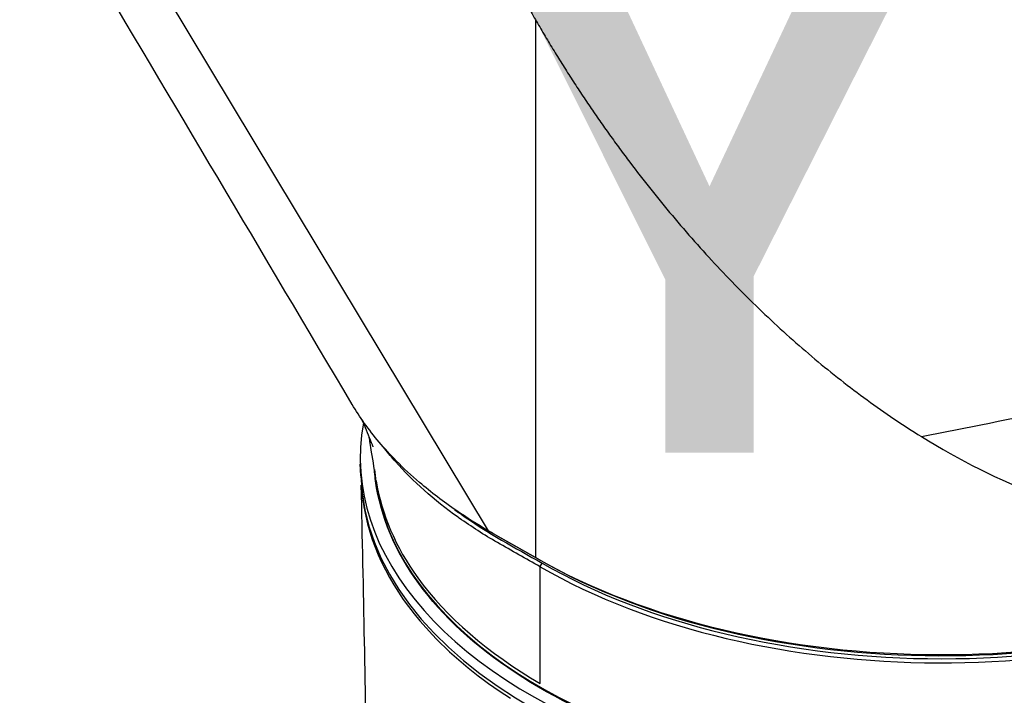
# Model space of a CAD drawing. Header units: millimetres. Extents: x 0 to 4378, y 0 to 2376.
# Tile 282 of 299: x 2675 to 2742, y 1945 to 1991. Entities that reach past the tile are written whole.
import ezdxf

# ---------------------------------------------------------------- set-up
doc = ezdxf.new("R2010")
doc.units = ezdxf.units.MM
doc.header["$LTSCALE"] = 0.2
doc.layers.add('01_Object Line', color=4, linetype='Continuous')
doc.layers.add('07_Special Line2', color=76, linetype='Continuous')
doc.styles.add('Rainbow-5.0 Style', font='malgunsl.ttf')

# ---------------------------------------------------------------- blocks, each defined once
blk = doc.blocks.new('A$Ce83b9b79')
for p, q in [((55.654, 989.634), (87.47, 936.79)), ((90.674, 971.475), (90.674, 934.98)), ((78.808, 940.519), (78.782, 941.335)), ((87.47, 936.79), (87.468, 936.792)), ((90.674, 934.98), (87.47, 936.79)), ((87.905, 936.542), (90.885, 934.858)), ((90.887, 934.857), (90.674, 934.98))]:
    blk.add_line(p, q)
for centre, major_axis, ratio, start_param, end_param in [((241.456, 1380.722), (-281.428, -411.576), 0.576904, 0.52482, 0.578078), ((118.252, 941.757), (39.476, 0), 0.57735, 3.037675, 6.500248), ((118.252, 941.92), (-38.55, 0), 0.57735, 0.043651, 2.343224), ((118.252, 940.94), (39.45, 0), 0.57735, 3.16011, 6.264668), ((118.252, 950.902), (-39, 0), 0.57735, 0.785398, 2.343374), ((118.252, 950.657), (38.7, 0), 0.57735, 3.926991, 5.487491), ((91.131, 934.43), (0.099, 0.174), 0.574382, 0.782828, 2.353574), ((118.252, 950.248), (38.35, 0), 0.57735, 3.926903, 5.497787), ((118.252, 950.085), (-38.55, 0), 0.57735, 0.785328, 2.343224)]:
    blk.add_ellipse(centre, major_axis=major_axis, ratio=ratio, start_param=start_param, end_param=end_param)
for points, knots in [([(90.661, 1035.187), (90.387, 1035.029), (90.116, 1034.863), (89.585, 1034.518), (89.323, 1034.339), (88.809, 1033.966), (88.556, 1033.773), (88.061, 1033.374), (87.818, 1033.168), (87.104, 1032.531), (86.647, 1032.081), (85.993, 1031.372), (85.781, 1031.129), (85.365, 1030.633), (85.163, 1030.38), (84.769, 1029.863), (84.577, 1029.6), (84.204, 1029.063), (84.023, 1028.789), (83.672, 1028.233), (83.502, 1027.95), (83.172, 1027.376), (83.013, 1027.084), (82.782, 1026.641), (82.706, 1026.493), (82.557, 1026.193), (82.484, 1026.043), (82.34, 1025.74), (82.27, 1025.587), (82.131, 1025.28), (82.064, 1025.126), (81.864, 1024.66), (81.736, 1024.347), (81.491, 1023.713), (81.373, 1023.392), (81.148, 1022.746), (81.041, 1022.42), (80.835, 1021.763), (80.737, 1021.432), (80.552, 1020.765), (80.464, 1020.428), (80.298, 1019.751), (80.22, 1019.41), (80.074, 1018.724), (80.005, 1018.379), (79.878, 1017.685), (79.819, 1017.336), (79.711, 1016.634), (79.661, 1016.283), (79.57, 1015.575), (79.529, 1015.22), (79.455, 1014.507), (79.422, 1014.149), (79.379, 1013.611), (79.366, 1013.431), (79.341, 1013.07), (79.33, 1012.89), (79.31, 1012.529), (79.301, 1012.348), (79.285, 1011.986), (79.277, 1011.804), (79.259, 1011.26), (79.251, 1010.895), (79.238, 1009.8), (79.246, 1009.067), (79.279, 1007.963), (79.294, 1007.595), (79.321, 1007.042), (79.332, 1006.857), (79.354, 1006.488), (79.365, 1006.303), (79.385, 1006.026), (79.391, 1005.934), (79.405, 1005.749), (79.412, 1005.656), (79.434, 1005.378), (79.449, 1005.193), (79.481, 1004.823), (79.499, 1004.638), (79.535, 1004.267), (79.554, 1004.082), (79.593, 1003.711), (79.614, 1003.525), (79.656, 1003.154), (79.679, 1002.968), (79.748, 1002.412), (79.797, 1002.04), (79.955, 1000.926), (80.074, 1000.182), (80.335, 998.697), (80.478, 997.954), (80.672, 997.027), (80.712, 996.841), (80.792, 996.471), (80.833, 996.286), (80.916, 995.915), (80.958, 995.73), (81.045, 995.36), (81.089, 995.174), (81.178, 994.805), (81.223, 994.62), (81.315, 994.25), (81.361, 994.065), (81.503, 993.512), (81.601, 993.142), (81.902, 992.038), (82.114, 991.301), (82.447, 990.202), (82.56, 989.835), (82.793, 989.105), (82.912, 988.739), (83.155, 988.01), (83.278, 987.646), (83.531, 986.919), (83.66, 986.557), (83.923, 985.833), (84.057, 985.472), (84.33, 984.75), (84.468, 984.391), (84.892, 983.313), (85.184, 982.598), (85.786, 981.173), (86.096, 980.465), (86.735, 979.054), (87.063, 978.352), (87.737, 976.956), (88.084, 976.262), (88.793, 974.882), (89.156, 974.197), (89.714, 973.175), (89.902, 972.836), (90.187, 972.328), (90.282, 972.159), (90.474, 971.822), (90.571, 971.654), (90.765, 971.318), (90.862, 971.15), (91.058, 970.816), (91.157, 970.648), (91.454, 970.148), (91.654, 969.815), (92.058, 969.153), (92.263, 968.823), (92.675, 968.165), (92.883, 967.838), (93.303, 967.186), (93.515, 966.861), (93.943, 966.215), (94.159, 965.893), (94.594, 965.252), (94.814, 964.933), (95.257, 964.298), (95.481, 963.981), (95.932, 963.353), (96.16, 963.039), (96.618, 962.416), (96.849, 962.106), (97.549, 961.18), (98.022, 960.57), (99.465, 958.759), (100.456, 957.579), (101.986, 955.854), (102.503, 955.287), (103.551, 954.169), (104.082, 953.618), (105.158, 952.533), (105.703, 952), (106.806, 950.951), (107.364, 950.436), (108.494, 949.426), (109.065, 948.931), (110.221, 947.961), (110.805, 947.487), (111.987, 946.561), (112.584, 946.11), (113.79, 945.231), (114.399, 944.804), (115.628, 943.976), (116.249, 943.575), (116.875, 943.188)], [0, 0, 0, 0, 0.010204, 0.010204, 0.020408, 0.020408, 0.030612, 0.030612, 0.040816, 0.040816, 0.061224, 0.061224, 0.071429, 0.071429, 0.081633, 0.081633, 0.091837, 0.091837, 0.102041, 0.102041, 0.112245, 0.112245, 0.122449, 0.122449, 0.127551, 0.127551, 0.132653, 0.132653, 0.137755, 0.137755, 0.142857, 0.142857, 0.153061, 0.153061, 0.163265, 0.163265, 0.173469, 0.173469, 0.183673, 0.183673, 0.193878, 0.193878, 0.204082, 0.204082, 0.214286, 0.214286, 0.22449, 0.22449, 0.234694, 0.234694, 0.244898, 0.244898, 0.255102, 0.255102, 0.260204, 0.260204, 0.265306, 0.265306, 0.270408, 0.270408, 0.27551, 0.27551, 0.285714, 0.285714, 0.306122, 0.306122, 0.316327, 0.316327, 0.321429, 0.321429, 0.326531, 0.326531, 0.329082, 0.329082, 0.331633, 0.331633, 0.336735, 0.336735, 0.341837, 0.341837, 0.346939, 0.346939, 0.352041, 0.352041, 0.357143, 0.357143, 0.367347, 0.367347, 0.387755, 0.387755, 0.408163, 0.408163, 0.413265, 0.413265, 0.418367, 0.418367, 0.423469, 0.423469, 0.428571, 0.428571, 0.433673, 0.433673, 0.438776, 0.438776, 0.44898, 0.44898, 0.469388, 0.469388, 0.479592, 0.479592, 0.489796, 0.489796, 0.5, 0.5, 0.510204, 0.510204, 0.520408, 0.520408, 0.530612, 0.530612, 0.55102, 0.55102, 0.571429, 0.571429, 0.591837, 0.591837, 0.612245, 0.612245, 0.632653, 0.632653, 0.642857, 0.642857, 0.647959, 0.647959, 0.653061, 0.653061, 0.658163, 0.658163, 0.663265, 0.663265, 0.673469, 0.673469, 0.683673, 0.683673, 0.693878, 0.693878, 0.704082, 0.704082, 0.714286, 0.714286, 0.72449, 0.72449, 0.734694, 0.734694, 0.744898, 0.744898, 0.755102, 0.755102, 0.77551, 0.77551, 0.816327, 0.816327, 0.836735, 0.836735, 0.857143, 0.857143, 0.877551, 0.877551, 0.897959, 0.897959, 0.918367, 0.918367, 0.938776, 0.938776, 0.959184, 0.959184, 0.979592, 0.979592, 1, 1, 1, 1]), ([(87.468, 936.792), (86.723, 937.225), (86.008, 937.675), (84.427, 938.757), (83.584, 939.4), (82.243, 940.545), (81.716, 941.035), (80.406, 942.363), (79.681, 943.22), (78.757, 944.518), (78.483, 944.939), (78.231, 945.364)], [0.031642, 0.031642, 0.031642, 0.031642, 0.348943, 0.348943, 0.767417, 0.767417, 1.066165, 1.066165, 1.560188, 1.560188, 1.792486, 1.792486, 1.792486, 1.792486]), ([(79.652, 942.496), (79.653, 942.493), (79.647, 942.51), (79.638, 942.532), (79.632, 942.546), (79.619, 942.577), (79.612, 942.596), (79.592, 942.644), (79.579, 942.675), (79.537, 942.78), (79.505, 942.858), (79.289, 943.39), (79.102, 943.845), (78.914, 944.3)], [0.9536139, 0.9536139, 0.9536139, 0.9536139, 0.9596973, 0.9596973, 0.9658494, 0.9658494, 0.9720159, 0.9720159, 0.9818377, 0.9818377, 1.0064028, 1.0064028, 1.1555695, 1.1555695, 1.1555695, 1.1555695]), ([(79.861, 940.175), (79.757, 940.831), (79.654, 941.484), (79.518, 942.337), (79.486, 942.537), (79.432, 942.874), (79.411, 943.007), (79.39, 943.141)], [0, 0, 0, 0, 0.2443636, 0.2443636, 0.3203097, 0.3203097, 0.3693205, 0.3693205, 0.3693205, 0.3693205]), ([(116.875, 943.188), (119.47, 941.584), (122.161, 940.22), (127.462, 938.219), (130.064, 937.541), (132.65, 937.234)], [0, 0, 0, 0, 0.965184, 0.965184, 1.865401, 1.865401, 1.865401, 1.865401]), ([(90.989, 934.349), (90.024, 934.895), (89.04, 935.44), (88.091, 935.988), (87.175, 936.517), (86.312, 937.073), (85.496, 937.653), (85.47, 937.672), (85.444, 937.69), (85.418, 937.709), (83.787, 938.875), (82.348, 940.155), (81.163, 941.494), (81.138, 941.522), (81.113, 941.55), (81.089, 941.578), (80.832, 941.871), (80.588, 942.166), (80.356, 942.464)], [0, 0, 0, 0, 0.063604, 0.063604, 0.063604, 0.125, 0.125, 0.125, 0.1269497, 0.1269497, 0.1269497, 0.25, 0.25, 0.25, 0.2525669, 0.2525669, 0.2525669, 0.2794382, 0.2794382, 0.2794382, 0.2794382]), ([(145.113, 925.887), (142.159, 924.226), (138.744, 922.842), (131.336, 920.768), (127.345, 920.078), (119.191, 919.459), (115.029, 919.53), (106.953, 920.426), (103.04, 921.251), (95.858, 923.573), (92.59, 925.071), (87.03, 928.59), (84.738, 930.613), (81.375, 934.977), (80.3, 937.319), (79.82, 940.12), (79.769, 940.536), (79.738, 940.953)], [0.012991, 0.012991, 0.012991, 0.012991, 0.333872, 0.333872, 0.654636, 0.654636, 0.975289, 0.975289, 1.295953, 1.295953, 1.616747, 1.616747, 1.937612, 1.937612, 2.257496, 2.257496, 2.313191, 2.313191, 2.313191, 2.313191]), ([(79.861, 940.175), (80.219, 937.92), (81.173, 935.691), (82.685, 933.599), (84.615, 930.93), (87.457, 928.497), (90.993, 926.427)], [0.5541133, 0.5541133, 0.5541133, 0.5541133, 0.75, 0.75, 0.75, 1, 1, 1, 1]), ([(78.884, 939.467), (78.935, 938.905), (79.022, 938.344), (79.768, 934.956), (81.304, 932.224), (85.149, 928.174), (86.926, 926.731), (88.969, 925.424)], [-3.288444, -3.288444, -3.288444, -3.288444, -2.995361, -2.995361, -1.514872, -1.514872, -0.595706, -0.595706, -0.595706, -0.595706]), ([(85.187, 938.237), (85.305, 938.15), (85.423, 938.063), (85.543, 937.977), (85.619, 937.923), (85.695, 937.868), (85.772, 937.814), (87.395, 936.668), (89.28, 935.636), (91.131, 934.593)], [0.8661066, 0.8661066, 0.8661066, 0.8661066, 0.875, 0.875, 0.875, 0.8806422, 0.8806422, 0.8806422, 1, 1, 1, 1]), ([(87.905, 936.542), (87.837, 936.581), (87.767, 936.621), (87.574, 936.731), (87.523, 936.76), (87.468, 936.792)], [0, 0, 0, 0, 0.02500117, 0.02500117, 0.06575838, 0.06575838, 0.06575838, 0.06575838]), ([(90.993, 926.427), (90.992, 927.073), (90.992, 927.718), (90.992, 928.364), (90.992, 928.699), (90.991, 929.034), (90.991, 929.369), (90.991, 929.537), (90.991, 929.704), (90.991, 929.872), (90.991, 930.04), (90.991, 930.207), (90.991, 930.375), (90.991, 930.542), (90.991, 930.71), (90.991, 930.877), (90.991, 930.961), (90.991, 931.045), (90.991, 931.129), (90.991, 931.213), (90.99, 931.296), (90.99, 931.38), (90.99, 931.715), (90.99, 932.051), (90.99, 932.386), (90.99, 933.04), (90.99, 933.694), (90.989, 934.349)], [0, 0, 0, 0, 0.2444664, 0.2444664, 0.2444664, 0.371392, 0.371392, 0.371392, 0.4348549, 0.4348549, 0.4348549, 0.4983177, 0.4983177, 0.4983177, 0.5617805, 0.5617805, 0.5617805, 0.5935119, 0.5935119, 0.5935119, 0.6252433, 0.6252433, 0.6252433, 0.752169, 0.752169, 0.752169, 0.9999611, 0.9999611, 0.9999611, 0.9999611])]:
    blk.add_open_spline(points, degree=3, knots=knots)
for points in [[(78.231, 945.364), (72.144, 955.627), (66.056, 965.889), (59.967, 976.15)], [(79.249, 918.735), (79.141, 925.737), (79.002, 932.786), (78.844, 939.879)]]:
    blk.add_open_spline(points, degree=3)
blk = doc.blocks.new('A$C2445ef60')
at = {"layer": '07_Special Line2', "insert": (55.637, -78.373), "char_height": 30.72, "attachment_point": 4, "style": 'Rainbow-5.0 Style'}
blk.add_mtext('{\\fMalgun Gothic Semilight|b1|i0|c129|p50;Y}', dxfattribs=at)

msp = doc.modelspace()

# ---------------------------------------------------------------- block references
msp.add_blockref('A$C2445ef60', (2653.672, 2055.406))
at = {"layer": '01_Object Line'}
msp.add_blockref('A$Ce83b9b79', (2619.305, 1019.576), dxfattribs=at)

doc.saveas('drawing.dxf')
